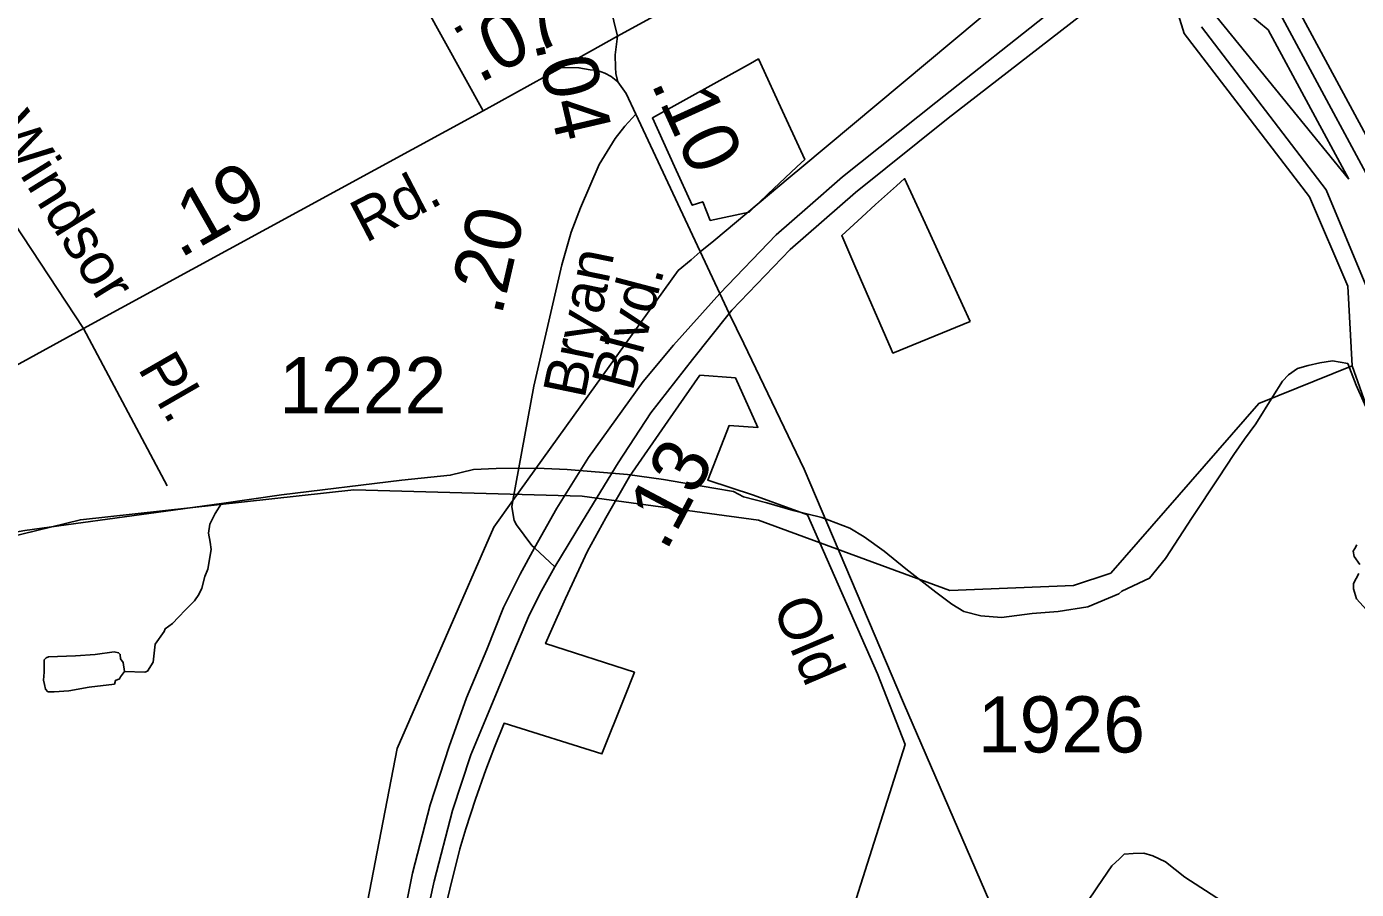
# Model space of a CAD drawing. Extents: x 2206922 to 2357709, y 510027 to 673830.
# Drawn here: x 2287543 to 2290501, y 579534 to 581454 of the extents above; entities that cross this region are included whole.
import ezdxf

# ---------------------------------------------------------------- set-up
doc = ezdxf.new("R2010")
doc.units = 0
for name, color, linetype in [('Exist Boundary Political City Limit New', 7, 'Continuous'), ('Exist Boundary Political Urban Extension UEB', 7, 'Continuous'), ('Exist Hydrographic Buffer Line', 7, 'Continuous'), ('Exist Hydrographic Misc Water Feature', 7, 'Continuous'), ('Exist Hydrographic River Shore', 7, 'Continuous'), ('Exist Road Non-System Type 51', 7, 'Continuous'), ('Exist Road Non-System Type 51 Label', 7, 'Continuous'), ('Exist Road Primary US Divided Attributed', 7, 'Continuous'), ('Exist Road Primary US Mileage Tenths English Label', 7, 'Continuous'), ('Exist Road Secondary Mileage Hundredths English Label', 7, 'Continuous'), ('Exist Road Secondary Type 51 Attributed', 7, 'Continuous'), ('Exist Road Secondary Type 51 Label', 7, 'Continuous'), ('Exist Road Secondary Type 51 Number Label', 7, 'Continuous'), ('Map Preparation Boundary City Limit Buffer Line', 7, 'Continuous')]:
    doc.layers.add(name, color=color, linetype=linetype)

msp = doc.modelspace()

# ---------------------------------------------------------------- linework, layer by layer
at = {"layer": 'Exist Boundary Political City Limit New'}
for points in [[(2289191.5, 581080.8), (2289150, 581040.9), (2289063.8, 581022.5), (2289047, 581064.1), (2289023.8, 581056.3), (2288984.2, 581142.8), (2288935, 581250.9), (2289153.5, 581372.2), (2289171, 581382), (2289183.5, 581354.8), (2289215.5, 581285.4), (2289274, 581158.1), (2289256.5, 581142), (2289230.5, 581117.6), (2289191.5, 581080.8)], [(2289642, 580798.1), (2289470, 580727.6), (2289466.2, 580736.2), (2289385.5, 580921.5), (2289356.2, 580988.8), (2289400.8, 581030.2), (2289431.5, 581058.2), (2289478, 581099.9), (2289496.2, 581115.9), (2289542, 581016.3), (2289625.2, 580834.8), (2289642, 580798.1)], [(2288461.8, 579444.8), (2288507, 579624.6), (2288520, 579668.5), (2288541.5, 579734.6), (2288564.5, 579800), (2288583.8, 579850.6), (2288605.2, 579903.9), (2288822.8, 579835.4), (2288872, 579959.6), (2288895.2, 580017.2), (2288697.5, 580081.1), (2288708.2, 580106.2), (2288741.5, 580181.5), (2288790.8, 580286.7), (2288831.2, 580360.8), (2288883.8, 580452.7), (2288969, 580576.2), (2289040.8, 580678.2), (2289120.2, 580672.3)], [(2289120.2, 580672.3), (2289169.8, 580562), (2289106, 580566.5), (2289058, 580444.5), (2289160, 580411), (2289280.2, 580367.4), (2289435.8, 580013.5), (2289497.5, 579856.1), (2289259.8, 579109.1)]]:
    msp.add_lwpolyline(points, dxfattribs=at)
at = {"layer": 'Exist Boundary Political Urban Extension UEB'}
for p, q in [((2289241.8, 581120), (2289267.6, 581141.5)), ((2289071.6, 580977.6), (2289241.8, 581120)), ((2289041.6, 580952.5), (2289071.6, 580977.6)), ((2289021.1, 580935.3), (2289041.6, 580952.5))]:
    msp.add_line(p, q, dxfattribs=at)
for points in [[(2292732.5, 582629.8), (2290914.9, 579995.5), (2290619.8, 580336), (2290491.9, 580699.3)], [(2289267.6, 581141.5), (2289826.7, 581609.3), (2289439.9, 582138)], [(2288624.6, 580399.1), (2288992.5, 580911.4), (2289021.1, 580935.3)], [(2288177.3, 578865.9), (2288366.9, 579847.5), (2288582.3, 580340.1), (2288624.6, 580399.1)]]:
    msp.add_lwpolyline(points, dxfattribs=at)
at = {"layer": 'Exist Hydrographic Buffer Line'}
for points in [[(2290240, 581553.2), (2290336.4, 581472.9), (2290583.9, 581014.2), (2290634.6, 580760), (2290824.7, 580280.3), (2291017.2, 580061.3), (2291452.1, 579787.3), (2291886.6, 579458.2)], [(2290218.9, 581518.8), (2290304.8, 581447.1), (2290484.5, 581114.2)], [(2292570.9, 578832.4), (2290942.1, 580025.1), (2290655.1, 580356.4), (2290531.4, 580707.3), (2290521.8, 580878.9), (2290433.6, 581090.8), (2290156.6, 581453.5)], [(2290484.5, 581114.2), (2290190.3, 581475)]]:
    msp.add_lwpolyline(points, dxfattribs=at)
at = {"layer": 'Exist Hydrographic Misc Water Feature'}
for points in [[(2287976.5, 580392.9), (2288110.2, 580412.1), (2288377.8, 580444.8), (2288485.4, 580455.7), (2288537.3, 580468.2), (2288587.3, 580470.8), (2288677.1, 580471.5), (2288745.4, 580468.1), (2288879.3, 580457.2), (2288959.5, 580446), (2289071.5, 580427.1), (2289115.7, 580419.6), (2289137.5, 580407.8), (2289189.8, 580394.3), (2289248, 580377), (2289311.8, 580361.3), (2289374.1, 580338.1), (2289406.1, 580318.3), (2289450.6, 580286.8), (2289498.8, 580247.2), (2289565.4, 580195.7), (2289601.3, 580168.4), (2289627.6, 580152.7), (2289665.9, 580142.9), (2289711.6, 580139.2), (2289779.9, 580148), (2289837.5, 580152.3), (2289903.6, 580163.1), (2289972.9, 580191.9), (2289979.4, 580197.8), (2290041.1, 580226.3), (2290076.4, 580270.4), (2290135.5, 580361.3), (2290194.7, 580449.7), (2290228.2, 580501.9), (2290251.9, 580536), (2290277.4, 580570.3), (2290314.9, 580630.7), (2290336.8, 580664.7), (2290350.2, 580678.9), (2290370.1, 580693), (2290394, 580699.5), (2290420.1, 580705.7), (2290448, 580710), (2290482.2, 580704.1)], [(2284538.8, 575198.7), (2284783.8, 575692.2), (2284977.8, 576285.2), (2285067.8, 576470.3), (2285216.9, 576536.1), (2285873.9, 576683.6), (2285981.7, 576753.5), (2286046.7, 576837.4), (2286192.7, 577319.9), (2286351.8, 578120.2), (2286737.8, 579542.2), (2286883.8, 579965.6), (2286998.8, 580117.4), (2287239.9, 580253.5), (2287662.7, 580356.5), (2288270.9, 580422.9), (2288778.8, 580409.4), (2289170.9, 580355.5), (2289596.8, 580199.3), (2289871.8, 580210.1), (2289954.8, 580238), (2290283.9, 580615), (2290491.9, 580699.3)], [(2290482.2, 580704.1), (2290500.7, 580656.2), (2290547.4, 580551.1), (2290614.7, 580441.6), (2290649.3, 580373.9), (2290679.7, 580314.2), (2290730.1, 580245), (2290785.1, 580173.4), (2290815.4, 580141.7), (2290851.9, 580100.1), (2290892.1, 580060.4), (2290915.9, 580038.6), (2290938.2, 580021), (2290978.4, 579987.4), (2290986.8, 579981.3)], [(2286941.8, 580073.5), (2287035.5, 580122.2), (2287076.9, 580152.5), (2287101.1, 580172.8), (2287121, 580186.8), (2287168.6, 580215.3), (2287268, 580260.4), (2287286.1, 580264.5), (2287303.7, 580278.9), (2287339.6, 580295), (2287427.8, 580313.7), (2287539.3, 580333), (2287852.4, 580375.9), (2287976.5, 580392.9)], [(2287760.4, 580019.1), (2287806.1, 580017.5), (2287811.8, 580019.5), (2287824.1, 580039.5), (2287829, 580079.7), (2287849.1, 580107.9), (2287851.4, 580114.1), (2287867.4, 580125.9), (2287880.7, 580140.1), (2287896.7, 580156.3), (2287916.6, 580176.5), (2287926.2, 580190.4), (2287932.4, 580204.5), (2287939.6, 580230.5), (2287946.1, 580246.6), (2287953.5, 580290.5), (2287951.5, 580306.6), (2287947.2, 580326.8), (2287950.8, 580346.5), (2287962.5, 580370.7), (2287976.5, 580392.9)], [(2290501.9, 580300.8), (2290498, 580292.5), (2290494.1, 580286.6), (2290496.2, 580274.5), (2290508.7, 580256.8)], [(2290506.6, 580236.9), (2290494.7, 580214.7), (2290494.9, 580202.6), (2290501.1, 580180.5), (2290545.6, 580131.3)], [(2287760.4, 580019.1), (2287757.7, 580039), (2287751.7, 580046.8), (2287751.3, 580057), (2287747.6, 580060.8), (2287737.4, 580062.7), (2287695.6, 580056.5), (2287651.9, 580054.1), (2287591.8, 580051.4), (2287586.1, 580049.4), (2287582, 580045.2), (2287582, 580017.6), (2287580.3, 579999.6), (2287582.4, 579989.6), (2287584.6, 579979.5), (2287590.4, 579973.4), (2287604.5, 579973.7), (2287636.7, 579976.1), (2287682.2, 579984.2), (2287738.2, 579990.8), (2287740.5, 579999), (2287749.9, 580002.8), (2287751.9, 580007), (2287760.4, 580019.1)], [(2289876.1, 579467.2), (2289925.1, 579539.8), (2289957.1, 579586.1), (2289974.5, 579602.1), (2289984.3, 579612.4), (2290004.6, 579614.2), (2290028.6, 579614.6), (2290048.3, 579608.8), (2290076.8, 579595.2), (2290119.3, 579561.6), (2290259.9, 579470.7)]]:
    msp.add_lwpolyline(points, dxfattribs=at)
at = {"layer": 'Exist Hydrographic River Shore'}
for points in [[(2298310.9, 579075.2), (2297703.9, 578926.8), (2297340, 578734.1), (2296603, 578217.8), (2296204, 578120.9), (2295622, 578050.7), (2295181, 578036.6), (2294429.9, 578179.8), (2292832.9, 578874.5), (2291910.8, 579490), (2291474.9, 579820.2), (2291046.9, 580088), (2290862, 580295), (2290673.9, 580767.8), (2290621.9, 581027.9), (2290367.8, 581498.7), (2290266.9, 581582.8)], [(2290491.9, 580699.3), (2290481.8, 580876.6), (2290396.9, 581075.1), (2290117.8, 581438.3), (2290092.8, 581520.7)], [(2293256, 578111.6), (2293114.9, 578094.8), (2292888.9, 578181.4), (2292796.8, 578248.8), (2292721, 578381.5), (2292642.8, 578697.9), (2292542, 578804.9), (2290914.9, 579995.5), (2290619.8, 580336), (2290491.9, 580699.3)]]:
    msp.add_lwpolyline(points, dxfattribs=at)
at = {"layer": 'Exist Road Non-System Type 51'}
for p, q in [((2287408.3, 581178.9), (2287669.4, 580781.8)), ((2287669.4, 580781.8), (2287855.7, 580431.7))]:
    msp.add_line(p, q, dxfattribs=at)
for points in [[(2288558.2, 581266.5), (2288384.7, 581580.1), (2288223.9, 581849.1)], [(2288732.5, 581363.2), (2288771.4, 581362.3), (2288796.7, 581357.9), (2288813.2, 581356), (2288829, 581350.3), (2288843.5, 581342.7), (2288858, 581330.7)]]:
    msp.add_lwpolyline(points, dxfattribs=at)
at = {"layer": 'Exist Road Primary US Divided Attributed'}
for points in [[(2290083.4, 581695.1), (2289565.3, 581285.4), (2289357.9, 581119.5), (2289280, 581051.3), (2289210.4, 580990.4), (2289084.8, 580860)], [(2289105.8, 580815.9), (2289111.8, 580823.2), (2289241.5, 580957.8), (2289386.7, 581085), (2289593.1, 581250.1), (2289977.2, 581548.5), (2289977.3, 581548.6), (2290099.1, 581642)], [(2289084.8, 580860), (2288982, 580744.9), (2288914.5, 580663.9), (2288793, 580495.1), (2288722.2, 580382.1), (2288672.5, 580293.8)], [(2288718.1, 580251.5), (2288779.5, 580353.4), (2288858.8, 580483.3), (2288931.4, 580594.7), (2289024.1, 580712.9), (2289105.8, 580815.9)], [(2288672.5, 580293.8), (2288641.2, 580235.2), (2288604.1, 580161), (2288567, 580068.1), (2288521.5, 579960.1), (2288482.7, 579852.1), (2288440.5, 579722.2), (2288401.7, 579570.3), (2288341.1, 579268.2), (2288186.3, 578484.2), (2287941.4, 577270.2), (2287870.4, 576918.4)], [(2287914.5, 576909.9), (2287985.4, 577261.3), (2288230.3, 578475.4), (2288385.1, 579259), (2288449.7, 579552.7), (2288490.3, 579709.4), (2288530.8, 579833.8), (2288575.4, 579939.9), (2288624.4, 580058), (2288661.5, 580145.8), (2288688.5, 580198.1), (2288718.1, 580251.5)]]:
    msp.add_lwpolyline(points, dxfattribs=at)
at = {"layer": 'Exist Road Secondary Type 51 Attributed'}
msp.add_line((2287669.4, 580781.8), (2288558.2, 581266.5), dxfattribs=at)
for points in [[(2288857.7, 581433), (2288849.1, 581465.7), (2288843.4, 581492.8), (2288829.2, 581524.1), (2288370.4, 582372.4)], [(2288857.7, 581433), (2288978.6, 581498.5), (2289360, 581710.2)], [(2288558.2, 581266.5), (2288732.5, 581363.2), (2288857.7, 581433)], [(2288898.2, 581259.3), (2288876.9, 581304.9), (2288858, 581330.7), (2288853.6, 581349.6), (2288853, 581362.9), (2288852.4, 581390.8), (2288857.7, 581433)], [(2288672.5, 580293.8), (2288666.5, 580299.4), (2288632.8, 580345), (2288627.7, 580355.1), (2288622.1, 580385.4), (2288624.6, 580399.1), (2288671.6, 580653.5), (2288733.9, 580923.9), (2288754.5, 580996.5), (2288775.1, 581050.6), (2288816.4, 581147.4), (2288852.2, 581204.8), (2288874, 581232.3), (2288898.2, 581259.3)], [(2289084.8, 580860), (2288898.2, 581259.3)], [(2289105.8, 580815.9), (2289084.8, 580860)], [(2290104.4, 578539.8), (2290094.6, 578555.9), (2290043.7, 578649.5), (2290009, 578715), (2289984.5, 578778.8), (2289908.7, 578973.9), (2289755.3, 579344.3), (2289493.8, 579949.5), (2289273, 580469.2), (2289138.2, 580748.8), (2289105.8, 580815.9)], [(2286551, 580169.8), (2286816.1, 580314), (2287052, 580443.1), (2287669.4, 580781.8)], [(2288718.1, 580251.5), (2288672.5, 580293.8)]]:
    msp.add_lwpolyline(points, dxfattribs=at)
at = {"layer": 'Map Preparation Boundary City Limit Buffer Line'}
for points in [[(2289191.5, 581080.8), (2289150, 581040.9), (2289063.8, 581022.5), (2289047, 581064.1), (2289023.8, 581056.3), (2288984.2, 581142.8), (2288935, 581250.9), (2289153.5, 581372.2), (2289171, 581382), (2289183.5, 581354.8), (2289215.5, 581285.4), (2289274, 581158.1), (2289256.5, 581142), (2289230.5, 581117.6), (2289191.5, 581080.8)], [(2289642, 580798.1), (2289470, 580727.6), (2289466.2, 580736.2), (2289385.5, 580921.5), (2289356.2, 580988.8), (2289400.8, 581030.2), (2289431.5, 581058.2), (2289478, 581099.9), (2289496.2, 581115.9), (2289542, 581016.3), (2289625.2, 580834.8), (2289642, 580798.1)], [(2288461.8, 579444.8), (2288507, 579624.6), (2288520, 579668.5), (2288541.5, 579734.6), (2288564.5, 579800), (2288583.8, 579850.6), (2288605.2, 579903.9), (2288822.8, 579835.4), (2288872, 579959.6), (2288895.2, 580017.2), (2288697.5, 580081.1), (2288708.2, 580106.2), (2288741.5, 580181.5), (2288790.8, 580286.7), (2288831.2, 580360.8), (2288883.8, 580452.7), (2288969, 580576.2), (2289040.8, 580678.2), (2289120.2, 580672.3)], [(2289120.2, 580672.3), (2289169.8, 580562), (2289106, 580566.5), (2289058, 580444.5), (2289160, 580411), (2289280.2, 580367.4), (2289435.8, 580013.5), (2289497.5, 579856.1), (2289259.8, 579109.1)]]:
    msp.add_lwpolyline(points, dxfattribs=at)

# ---------------------------------------------------------------- texts
at = {"layer": 'Exist Road Non-System Type 51 Label'}
for s, rotation, p in [('Dr.', 300.753, (2288420.2, 581575)), ('Windsor', 301.8418, (2287463.5, 581226.5)), ('Pl.', 299.943, (2287788.9, 580693.4))]:
    msp.add_text(s, height=95, rotation=rotation, dxfattribs=at).set_placement(p)
at = {"layer": 'Exist Road Primary US Mileage Tenths English Label'}
msp.add_text('.13', height=125, rotation=62.1101, dxfattribs=at).set_placement((2288965.4, 580283.9))
at = {"layer": 'Exist Road Secondary Mileage Hundredths English Label'}
for s, rotation, p in [('.07', 27.4679, (2288549.6, 581326.7)), ('.04', 283.1273, (2288672.3, 581419.4)), ('.10', 294.452, (2288930.7, 581328.3)), ('.19', 29.5921, (2287883.9, 580937.2)), ('.20', 77.0313, (2288599.3, 580808.1))]:
    msp.add_text(s, height=125, rotation=rotation, dxfattribs=at).set_placement(p)
at = {"layer": 'Exist Road Secondary Type 51 Label'}
for s, rotation, p in [('Rd.', 27.4679, (2288297.1, 580971.6)), ('Bryan', 78.3898, (2288783.9, 580623.8)), ('Blvd.', 75.2739, (2288890.6, 580639.8)), ('Old', 293.0187, (2289201.3, 580162.9))]:
    msp.add_text(s, height=95, rotation=rotation, dxfattribs=at).set_placement(p)
at = {"layer": 'Exist Road Secondary Type 51 Number Label'}
for s, p in [('1222', (2288104.7, 580593.4)), ('1926', (2289658.9, 579838.7))]:
    msp.add_text(s, height=125, dxfattribs=at).set_placement(p)

doc.saveas('drawing.dxf')
